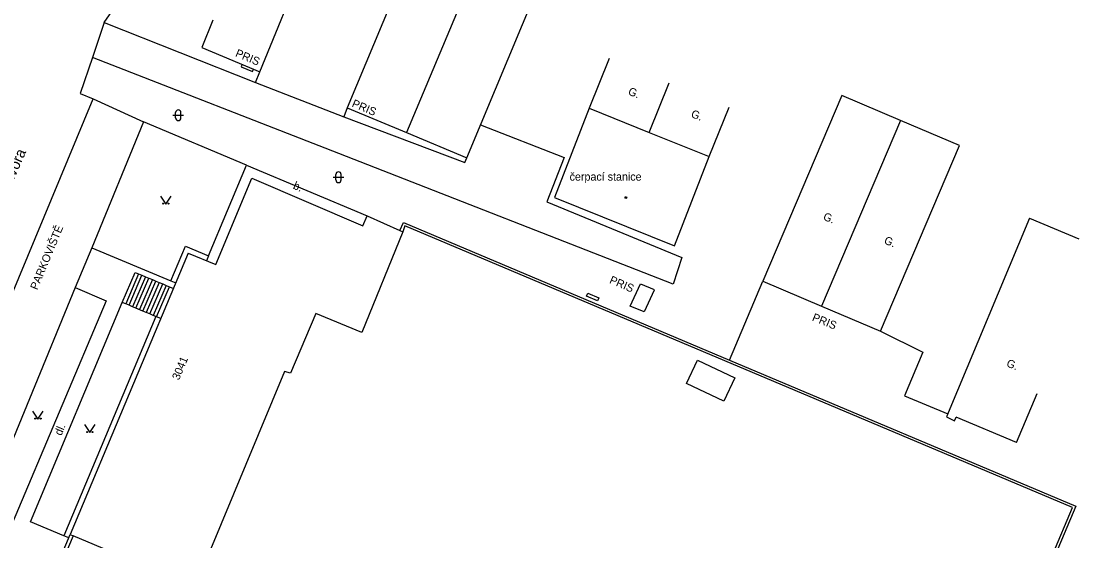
# Model space of a CAD drawing. Extents: x -584400 to -581602, y -1210894 to -1208793.
# Drawn here: x -582360 to -582260.9, y -1210069.5 to -1210020.9 of the extents above; entities that cross this region are included whole.
import ezdxf

# ---------------------------------------------------------------- set-up
doc = ezdxf.new("R2010")
doc.units = 0
for name, color, linetype in [('BUDOVY_MĚŘ', 7, 'Continuous'), ('BUDOVY_NEMĚŘ', 7, 'Continuous'), ('NÁZVY_ULIC_TOK_SMĚR', 7, 'Continuous'), ('POMOC_POPIS', 7, 'Continuous'), ('ROZHRANÍ_PLOCH', 7, 'Continuous'), ('ZN_BUDOV', 7, 'Continuous'), ('ZN_DOPLŇKOVÉ', 7, 'Continuous'), ('ZN_KULTUR', 7, 'Continuous'), ('Č_POPIS_EVID', 7, 'Continuous')]:
    doc.layers.add(name, color=color, linetype=linetype)

msp = doc.modelspace()

# ---------------------------------------------------------------- linework, layer by layer
at = {"layer": 'BUDOVY_MĚŘ'}
for points in [[(-582342.07, -1210020.77), (-582343.12, -1210023.33), (-582337.68, -1210025.61), (-582324.84, -1209994.32), (-582330.28, -1209992.04)], [(-582312.1, -1210003.13), (-582317.72, -1210000.8), (-582329.5, -1210029), (-582323.93, -1210031.31)], [(-582312.1, -1210003.13), (-582323.93, -1210031.31)], [(-582323.93, -1210031.31), (-582318.26, -1210033.66), (-582306.48, -1210005.45), (-582312.1, -1210003.13)], [(-582304.92, -1210024.39), (-582306.8, -1210029.02), (-582301.18, -1210031.29)], [(-582301.18, -1210031.29), (-582299.31, -1210026.66)], [(-582277.62, -1210030.18), (-582283.14, -1210027.83), (-582290.53, -1210045.22), (-582285.02, -1210047.57)], [(-582301.18, -1210031.29), (-582295.56, -1210033.56), (-582293.69, -1210028.93)], [(-582285.02, -1210047.57), (-582279.5, -1210049.92), (-582272.11, -1210032.52), (-582277.62, -1210030.18)], [(-582277.62, -1210030.18), (-582285.02, -1210047.57)], [(-582344.38, -1210042.59), (-582341.79, -1210043.67), (-582338.41, -1210035.59), (-582328.02, -1210040.03), (-582327.62, -1210039.12), (-582324.56, -1210040.48), (-582324.28, -1210040.6)], [(-582265.52, -1210039.33), (-582273.31, -1210057.94), (-582272.55, -1210058.29), (-582272.42, -1210057.97)], [(-582265.52, -1210039.33), (-582260.91, -1210041.25)], [(-582344.38, -1210042.59), (-582355.44, -1210068.95), (-582355.17, -1210069.06)], [(-582296.66, -1210052.62), (-582293.15, -1210054.26), (-582294.2, -1210056.47), (-582297.68, -1210054.81), (-582296.66, -1210052.62)], [(-582266.75, -1210060.34), (-582264.82, -1210055.73)], [(-582266.75, -1210060.34), (-582272.42, -1210057.97)]]:
    msp.add_lwpolyline(points, dxfattribs=at)
at = {"layer": 'BUDOVY_NEMĚŘ'}
msp.add_lwpolyline([(-582324.28, -1210040.6), (-582328.11, -1210050.04), (-582332.42, -1210048.24), (-582334.79, -1210053.83), (-582335.37, -1210053.69), (-582343.78, -1210073.88), (-582355.17, -1210069.06)], dxfattribs=at)
at = {"layer": 'ROZHRANÍ_PLOCH'}
for points in [[(-582352.25, -1210020.99), (-582349.71, -1210017.28)], [(-582352.25, -1210020.99), (-582353.37, -1210024.27), (-582354.53, -1210027.65), (-582353.31, -1210028.16)], [(-582352.25, -1210020.99), (-582338.08, -1210026.62)], [(-582330.27, -1210033.28), (-582353.37, -1210024.27)], [(-582338.08, -1210026.62), (-582337.68, -1210025.61)], [(-582338.08, -1210026.62), (-582329.81, -1210029.83)], [(-582361.78, -1210048.6), (-582353.31, -1210028.16)], [(-582353.31, -1210028.16), (-582348.59, -1210030.32)], [(-582329.5, -1210029), (-582329.81, -1210029.83)], [(-582348.59, -1210030.32), (-582353.43, -1210042.09)], [(-582338.93, -1210034.37), (-582348.59, -1210030.32)], [(-582329.81, -1210029.83), (-582318.45, -1210034.12), (-582318.26, -1210033.66)], [(-582316.98, -1210030.6), (-582309.16, -1210033.65), (-582310.78, -1210037.8), (-582298.12, -1210043.01), (-582298.94, -1210045.51), (-582330.27, -1210033.28)], [(-582342.48, -1210042.85), (-582338.93, -1210034.37)], [(-582338.93, -1210034.37), (-582327.62, -1210039.12)], [(-582353.43, -1210042.09), (-582354.98, -1210045.82)], [(-582353.43, -1210042.09), (-582346.01, -1210045.2), (-582344.64, -1210041.94), (-582342.48, -1210042.85)], [(-582342.48, -1210042.85), (-582342.67, -1210043.31)], [(-582350.58, -1210047.21), (-582349.36, -1210044.4), (-582349.04, -1210044.53)], [(-582349.04, -1210044.53), (-582350.25, -1210047.35)], [(-582349.93, -1210047.48), (-582348.72, -1210044.67)], [(-582348.39, -1210044.81), (-582349.61, -1210047.62)], [(-582349.29, -1210047.75), (-582348.07, -1210044.94)], [(-582349.04, -1210044.53), (-582348.72, -1210044.67)], [(-582347.75, -1210045.08), (-582348.96, -1210047.88)], [(-582348.72, -1210044.67), (-582348.39, -1210044.81)], [(-582348.64, -1210048.02), (-582347.43, -1210045.21)], [(-582348.39, -1210044.81), (-582348.07, -1210044.94)], [(-582348.07, -1210044.94), (-582347.75, -1210045.08)], [(-582347.75, -1210045.08), (-582347.43, -1210045.21)], [(-582347.43, -1210045.21), (-582347.1, -1210045.35)], [(-582346.01, -1210045.2), (-582345.55, -1210045.39)], [(-582354.98, -1210045.82), (-582363.56, -1210066.65)], [(-582354.98, -1210045.82), (-582352.07, -1210047.07), (-582360.89, -1210067.9)], [(-582347.1, -1210045.35), (-582348.32, -1210048.16)], [(-582348, -1210048.29), (-582346.78, -1210045.48)], [(-582346.46, -1210045.62), (-582347.67, -1210048.43)], [(-582347.35, -1210048.56), (-582346.13, -1210045.76)], [(-582347.1, -1210045.35), (-582346.78, -1210045.48)], [(-582346.78, -1210045.48), (-582346.46, -1210045.62)], [(-582346.46, -1210045.62), (-582346.13, -1210045.76)], [(-582346.13, -1210045.76), (-582345.77, -1210045.91)], [(-582300.73, -1210046.06), (-582301.66, -1210048.08), (-582302.96, -1210047.57), (-582302, -1210045.48), (-582300.7, -1210045.99)], [(-582359.17, -1210067.75), (-582350.58, -1210047.21)], [(-582350.25, -1210047.35), (-582350.58, -1210047.21)], [(-582349.93, -1210047.48), (-582350.25, -1210047.35)], [(-582349.61, -1210047.62), (-582349.93, -1210047.48)], [(-582349.29, -1210047.75), (-582349.61, -1210047.62)], [(-582348.64, -1210048.02), (-582349.29, -1210047.75)], [(-582348.32, -1210048.16), (-582348.64, -1210048.02)], [(-582348, -1210048.29), (-582348.32, -1210048.16)], [(-582347.41, -1210048.54), (-582356.04, -1210069.08)], [(-582347.67, -1210048.43), (-582348, -1210048.29)], [(-582347.41, -1210048.54), (-582347.67, -1210048.43)], [(-582347.35, -1210048.56), (-582347.41, -1210048.54)], [(-582346.95, -1210048.73), (-582347.35, -1210048.56)], [(-582279.5, -1210049.92), (-582275.53, -1210051.86), (-582277.24, -1210055.95), (-582273.19, -1210057.65)], [(-582356.04, -1210069.08), (-582359.17, -1210067.75)], [(-582355.58, -1210069.27), (-582356.04, -1210069.08)]]:
    msp.add_lwpolyline(points, dxfattribs=at)
at = {"layer": 'ZN_BUDOV'}
msp.add_circle((-582303.36, -1210037.4), 0.0875, dxfattribs=at)
at = {"layer": 'ZN_DOPLŇKOVÉ'}
for points in [[(-582339.32, -1210024.92), (-582339.43, -1210025.16), (-582338.37, -1210025.59), (-582338.27, -1210025.36)], [(-582306.8, -1210029.02), (-582310.05, -1210037.38), (-582298.82, -1210041.93), (-582295.56, -1210033.56)], [(-582324.56, -1210040.48), (-582324.22, -1210039.73), (-582293.65, -1210052.61)], [(-582263.35, -1210070.79), (-582261.51, -1210066.41), (-582324.1, -1210040.05), (-582324.28, -1210040.6)], [(-582293.65, -1210052.61), (-582290.53, -1210045.22)], [(-582307.06, -1210046.63), (-582306.94, -1210046.34), (-582305.91, -1210046.77), (-582306.04, -1210047.07), (-582307.06, -1210046.63)], [(-582293.65, -1210052.61), (-582261.18, -1210066.28), (-582263.12, -1210070.89)], [(-582358.38, -1210073.72), (-582358.26, -1210073.45), (-582357.49, -1210073.77), (-582355.44, -1210068.95)], [(-582355.17, -1210069.06), (-582357.33, -1210074.17), (-582358.38, -1210073.72)]]:
    msp.add_lwpolyline(points, dxfattribs=at)
at = {"layer": 'ZN_KULTUR'}
for p, q in [((-582345.82, -1210029.69), (-582344.82, -1210029.69)), ((-582345.57, -1210029.94), (-582345.57, -1210029.44)), ((-582345.07, -1210029.94), (-582345.07, -1210029.44)), ((-582330.55, -1210035.74), (-582330.55, -1210035.24)), ((-582330.05, -1210035.74), (-582330.05, -1210035.24)), ((-582330.8, -1210035.49), (-582329.8, -1210035.49))]:
    msp.add_line(p, q, dxfattribs=at)
for points in [[(-582346.99, -1210037.26), (-582346.49, -1210038.01), (-582345.99, -1210037.26)], [(-582358.97, -1210057.39), (-582358.47, -1210058.14), (-582357.97, -1210057.39)], [(-582354.12, -1210058.65), (-582353.62, -1210059.4), (-582353.12, -1210058.65)]]:
    msp.add_lwpolyline(points, dxfattribs=at)
for centre in [(-582346.74, -1210037.96), (-582346.24, -1210037.96), (-582358.72, -1210058.09), (-582358.22, -1210058.09), (-582353.87, -1210059.35), (-582353.37, -1210059.35)]:
    msp.add_circle(centre, 0.05, dxfattribs=at)
for centre, start, end in [((-582345.32, -1210029.44), 0, 179.99999), ((-582345.32, -1210029.94), 179.99999, 359.99999), ((-582330.3, -1210035.24), 0, 179.99999), ((-582330.3, -1210035.74), 179.99999, 359.99999)]:
    msp.add_arc(centre, 0.25, start, end, dxfattribs=at)

# ---------------------------------------------------------------- texts
at = {"layer": 'NÁZVY_ULIC_TOK_SMĚR'}
msp.add_text('U Jánského dvora', height=1, rotation=66.34576, dxfattribs=at).set_placement((-582363.88, -1210042.97))
at = {"layer": 'POMOC_POPIS'}
for s, rotation, p in [('PRIS', 337.20978, (-582340.03, -1210024.15)), ('G.', 337.98259, (-582303.22, -1210027.73)), ('PRIS', 337.20978, (-582329.11, -1210028.86)), ('G.', 337.98259, (-582297.33, -1210029.83)), ('b.', 336.84338, (-582334.62, -1210036.54)), ('G.', 337.98259, (-582284.94, -1210039.45)), ('PARKOVIŠTĚ', 67.46733, (-582358.54, -1210046.1)), ('G.', 337.98259, (-582279.23, -1210041.68)), ('PRIS', 336.84338, (-582304.97, -1210045.38)), ('PRIS', 337.98259, (-582285.97, -1210048.89)), ('G.', 337.98259, (-582267.76, -1210053.18)), ('dl.', 67.22411, (-582356.28, -1210059.74))]:
    msp.add_text(s, height=0.75, rotation=rotation, dxfattribs=at).set_placement(p)
msp.add_text('čerpací stanice', height=0.75, dxfattribs=at).set_placement((-582308.64, -1210035.81))
at = {"layer": 'Č_POPIS_EVID'}
msp.add_text('3041', height=0.75, rotation=67.23832, dxfattribs=at).set_placement((-582345.25, -1210054.54))

doc.saveas('drawing.dxf')
